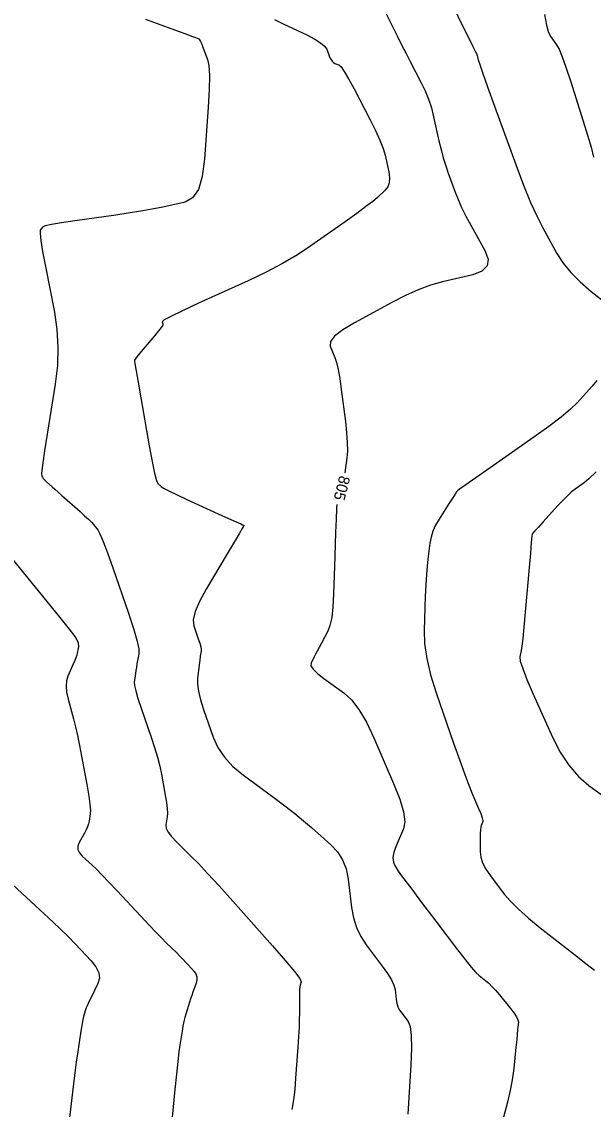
# Model space of a CAD drawing. Extents: x 2082232 to 2083549, y 592624 to 593832.
# Drawn here: x 2083123.1 to 2083159.4, y 593130.4 to 593199.5 of the extents above; entities that cross this region are included whole.
import ezdxf

# ---------------------------------------------------------------- set-up
doc = ezdxf.new("R2010")
doc.units = 0
doc.layers.add('DT_X_Contour_Major', color=7, linetype='Continuous')
doc.layers.add('DT_X_Contour_Minor', color=7, linetype='Continuous')

msp = doc.modelspace()

# ---------------------------------------------------------------- linework, layer by layer
at = {"layer": 'DT_X_Contour_Major'}
for points in [[(2083145.874, 593200.829), (2083146.67, 593199.206), (2083146.964, 593198.61), (2083147.249, 593198.041), (2083147.526, 593197.498), (2083147.794, 593196.981), (2083148.497, 593195.637), (2083148.744, 593195.125), (2083148.957, 593194.594), (2083149.136, 593194.046), (2083149.28, 593193.481), (2083149.621, 593191.949), (2083149.754, 593191.389), (2083149.895, 593190.861), (2083150.046, 593190.363), (2083150.206, 593189.895), (2083150.645, 593188.689), (2083150.831, 593188.219), (2083151.06, 593187.711), (2083151.331, 593187.166), (2083151.644, 593186.585), (2083152.537, 593184.985), (2083152.74, 593184.439), (2083152.678, 593183.999), (2083152.352, 593183.667), (2083151.761, 593183.441), (2083149.834, 593182.983), (2083149.091, 593182.772), (2083148.308, 593182.484), (2083147.484, 593182.119), (2083146.621, 593181.676), (2083144.264, 593180.393), (2083143.504, 593179.939), (2083142.993, 593179.539), (2083142.729, 593179.193), (2083142.713, 593178.901), (2083143.001, 593178.196), (2083143.108, 593177.869), (2083143.213, 593177.419), (2083143.315, 593176.844), (2083143.414, 593176.146), (2083143.676, 593174.119), (2083143.755, 593173.404), (2083143.797, 593172.78), (2083143.8, 593172.247), (2083143.766, 593171.804), (2083143.64, 593170.868)], [(2083143.124, 593168.848), (2083143.11, 593168.613), (2083143.086, 593167.882), (2083143.074, 593167.531), (2083143.057, 593167.025), (2083143.035, 593166.363), (2083143.008, 593165.546), (2083142.928, 593163.162), (2083142.882, 593162.343), (2083142.806, 593161.678), (2083142.698, 593161.164), (2083142.56, 593160.803), (2083142.15, 593160.043), (2083142.006, 593159.775), (2083141.882, 593159.541), (2083141.778, 593159.341), (2083141.694, 593159.175), (2083141.495, 593158.778), (2083141.49, 593158.604), (2083141.623, 593158.383), (2083141.895, 593158.113), (2083142.306, 593157.794), (2083143.585, 593156.88), (2083144.064, 593156.445), (2083144.54, 593155.823), (2083145.013, 593155.015), (2083145.483, 593154.022), (2083146.733, 593151.124), (2083147.125, 593150.129), (2083147.362, 593149.319), (2083147.444, 593148.693), (2083147.371, 593148.252), (2083146.972, 593147.32), (2083146.842, 593147.001), (2083146.753, 593146.744), (2083146.704, 593146.547), (2083146.697, 593146.412), (2083146.73, 593146.132), (2083146.772, 593145.999), (2083146.871, 593145.812), (2083147.028, 593145.57), (2083147.244, 593145.273), (2083147.895, 593144.408), (2083148.173, 593144.039), (2083148.52, 593143.58), (2083148.935, 593143.03), (2083149.419, 593142.39), (2083150.8, 593140.564), (2083151.274, 593139.949), (2083151.66, 593139.472), (2083151.957, 593139.135), (2083152.165, 593138.937), (2083152.604, 593138.593), (2083152.781, 593138.44), (2083152.983, 593138.24), (2083153.208, 593137.992), (2083153.458, 593137.696), (2083154.158, 593136.843), (2083154.386, 593136.548), (2083154.546, 593136.304), (2083154.638, 593136.109), (2083154.661, 593135.966), (2083154.632, 593135.649), (2083154.617, 593135.481), (2083154.591, 593135.214), (2083154.555, 593134.85), (2083154.51, 593134.387), (2083154.375, 593133.021), (2083154.296, 593132.443), (2083154.162, 593131.736), (2083153.971, 593130.898), (2083153.724, 593129.929)]]:
    msp.add_lwpolyline(points, dxfattribs=at)
at = {"layer": 'DT_X_Contour_Minor'}
for points in [[(2083150.541, 593200.443), (2083151.1, 593199.304), (2083151.508, 593198.472), (2083151.767, 593197.947), (2083151.875, 593197.73), (2083151.964, 593197.56), (2083151.995, 593197.495), (2083152.022, 593197.428), (2083152.045, 593197.359), (2083152.063, 593197.287), (2083152.106, 593197.094), (2083152.184, 593196.856), (2083152.385, 593196.287), (2083152.708, 593195.387), (2083153.155, 593194.157), (2083154.51, 593190.435), (2083154.997, 593189.138), (2083155.443, 593188.037), (2083155.846, 593187.132), (2083156.208, 593186.423), (2083157.116, 593184.796), (2083157.507, 593184.188), (2083158.001, 593183.584), (2083158.597, 593182.983), (2083159.296, 593182.387), (2083161.294, 593180.801)], [(2083130.989, 593199.665), (2083131.562, 593199.463), (2083133.054, 593198.918), (2083133.548, 593198.737), (2083133.913, 593198.602), (2083134.147, 593198.514), (2083134.252, 593198.472), (2083134.358, 593198.421), (2083134.406, 593198.371), (2083134.47, 593198.258), (2083134.55, 593198.081), (2083134.645, 593197.842), (2083134.923, 593197.12), (2083135.003, 593196.728), (2083135.036, 593196.093), (2083135.021, 593195.216), (2083134.959, 593194.095), (2083134.73, 593190.783), (2083134.589, 593189.681), (2083134.337, 593188.86), (2083133.974, 593188.319), (2083133.5, 593188.059), (2083132.09, 593187.74), (2083131.505, 593187.619), (2083130.81, 593187.493), (2083130.005, 593187.365), (2083129.088, 593187.233), (2083126.496, 593186.875), (2083125.639, 593186.749), (2083125.012, 593186.638), (2083124.613, 593186.544), (2083124.445, 593186.465), (2083124.301, 593186.275), (2083124.281, 593186.077), (2083124.328, 593185.625), (2083124.442, 593184.919), (2083124.623, 593183.959), (2083125.194, 593181.061), (2083125.358, 593179.961), (2083125.421, 593178.834), (2083125.383, 593177.68), (2083125.243, 593176.5), (2083124.737, 593173.316), (2083124.572, 593172.264), (2083124.457, 593171.496), (2083124.392, 593171.01), (2083124.378, 593170.809), (2083124.406, 593170.649), (2083124.432, 593170.581), (2083124.49, 593170.498), (2083124.579, 593170.399), (2083124.7, 593170.286), (2083125.063, 593169.962), (2083125.222, 593169.821), (2083125.427, 593169.639), (2083125.677, 593169.416), (2083126.824, 593168.399), (2083127.117, 593168.136), (2083127.355, 593167.91), (2083127.541, 593167.724), (2083127.672, 593167.575), (2083127.952, 593167.231), (2083128.09, 593166.984), (2083128.296, 593166.5), (2083128.568, 593165.779), (2083128.907, 593164.822), (2083129.901, 593161.954), (2083130.221, 593160.984), (2083130.438, 593160.225), (2083130.55, 593159.677), (2083130.558, 593159.34), (2083130.439, 593158.723), (2083130.399, 593158.502), (2083130.364, 593158.302), (2083130.336, 593158.123), (2083130.315, 593157.965), (2083130.268, 593157.572), (2083130.282, 593157.358), (2083130.36, 593157.009), (2083130.501, 593156.525), (2083130.707, 593155.908), (2083131.339, 593154.081), (2083131.557, 593153.42), (2083131.74, 593152.805), (2083131.885, 593152.237), (2083131.995, 593151.716), (2083132.237, 593150.388), (2083132.313, 593149.929), (2083132.359, 593149.546), (2083132.375, 593149.241), (2083132.36, 593149.012), (2083132.282, 593148.505), (2083132.301, 593148.294), (2083132.418, 593148.043), (2083132.633, 593147.752), (2083132.946, 593147.42), (2083133.911, 593146.481), (2083134.346, 593146.04), (2083134.926, 593145.421), (2083135.652, 593144.625), (2083136.523, 593143.65), (2083139.04, 593140.815), (2083139.863, 593139.875), (2083140.443, 593139.181), (2083140.78, 593138.734), (2083140.875, 593138.533), (2083140.804, 593138.324), (2083140.78, 593138.212), (2083140.764, 593138.033), (2083140.755, 593137.786), (2083140.753, 593137.472), (2083140.756, 593136.544), (2083140.75, 593136.147), (2083140.731, 593135.653), (2083140.699, 593135.062), (2083140.654, 593134.374), (2083140.516, 593132.409), (2083140.455, 593131.698), (2083140.378, 593131.039), (2083140.284, 593130.431)], [(2083139.167, 593199.656), (2083139.722, 593199.385), (2083141.224, 593198.67), (2083141.726, 593198.413), (2083142.104, 593198.177), (2083142.359, 593197.964), (2083142.49, 593197.772), (2083142.675, 593197.289), (2083142.748, 593197.127), (2083142.828, 593197.001), (2083142.915, 593196.913), (2083143.009, 593196.862), (2083143.268, 593196.774), (2083143.401, 593196.654), (2083143.606, 593196.359), (2083143.882, 593195.889), (2083144.23, 593195.244), (2083145.252, 593193.291), (2083145.599, 593192.601), (2083145.871, 593191.994), (2083146.07, 593191.47), (2083146.196, 593191.031), (2083146.432, 593189.97), (2083146.485, 593189.599), (2083146.466, 593189.283), (2083146.375, 593189.02), (2083146.213, 593188.811), (2083145.686, 593188.327), (2083145.411, 593188.096), (2083144.982, 593187.767), (2083144.399, 593187.339), (2083143.662, 593186.813), (2083141.49, 593185.278), (2083140.63, 593184.707), (2083139.679, 593184.147), (2083138.636, 593183.596), (2083137.502, 593183.056), (2083134.355, 593181.628), (2083133.325, 593181.153), (2083132.596, 593180.8), (2083132.166, 593180.568), (2083132.037, 593180.458), (2083132.091, 593180.326), (2083132.075, 593180.243), (2083131.983, 593180.091), (2083131.817, 593179.87), (2083131.577, 593179.582), (2083130.836, 593178.721), (2083130.593, 593178.435), (2083130.42, 593178.223), (2083130.316, 593178.085), (2083130.281, 593178.021), (2083130.28, 593177.948), (2083130.305, 593177.782), (2083130.38, 593177.338), (2083130.505, 593176.617), (2083130.679, 593175.618), (2083131.212, 593172.585), (2083131.396, 593171.582), (2083131.549, 593170.845), (2083131.672, 593170.377), (2083131.763, 593170.175), (2083131.966, 593169.994), (2083132.126, 593169.892), (2083132.454, 593169.722), (2083132.949, 593169.483), (2083133.612, 593169.176), (2083135.604, 593168.265), (2083136.26, 593167.966), (2083136.734, 593167.75), (2083137.026, 593167.617), (2083137.136, 593167.567), (2083137.187, 593167.547), (2083137.204, 593167.54), (2083137.216, 593167.534), (2083137.223, 593167.53), (2083137.225, 593167.527), (2083137.225, 593167.521), (2083137.225, 593167.519), (2083137.225, 593167.513), (2083137.224, 593167.509), (2083137.224, 593167.499), (2083137.223, 593167.494), (2083137.221, 593167.487), (2083137.216, 593167.478), (2083137.211, 593167.467), (2083137.193, 593167.435), (2083137.124, 593167.318), (2083136.932, 593166.994), (2083136.614, 593166.461), (2083136.173, 593165.72), (2083134.831, 593163.467), (2083134.404, 593162.688), (2083134.13, 593162.043), (2083134.009, 593161.53), (2083134.041, 593161.151), (2083134.33, 593160.316), (2083134.424, 593160.035), (2083134.487, 593159.819), (2083134.522, 593159.668), (2083134.526, 593159.581), (2083134.498, 593159.436), (2083134.484, 593159.348), (2083134.463, 593159.192), (2083134.435, 593158.967), (2083134.399, 593158.675), (2083134.294, 593157.806), (2083134.288, 593157.438), (2083134.35, 593156.986), (2083134.478, 593156.45), (2083134.674, 593155.83), (2083135.285, 593154.065), (2083135.576, 593153.418), (2083135.992, 593152.803), (2083136.533, 593152.219), (2083137.198, 593151.666), (2083139.138, 593150.234), (2083139.833, 593149.712), (2083140.462, 593149.222), (2083141.025, 593148.764), (2083141.523, 593148.337), (2083142.762, 593147.241), (2083143.179, 593146.796), (2083143.5, 593146.285), (2083143.725, 593145.707), (2083143.854, 593145.063), (2083144.07, 593143.256), (2083144.189, 593142.599), (2083144.382, 593141.986), (2083144.652, 593141.414), (2083144.996, 593140.885), (2083146.015, 593139.532), (2083146.353, 593139.058), (2083146.601, 593138.652), (2083146.761, 593138.313), (2083146.831, 593138.041), (2083146.901, 593137.407), (2083146.942, 593137.175), (2083147.015, 593136.952), (2083147.12, 593136.74), (2083147.255, 593136.538), (2083147.659, 593136.014), (2083147.783, 593135.694), (2083147.852, 593135.129), (2083147.866, 593134.318), (2083147.825, 593133.262), (2083147.642, 593130.118)], [(2083156.315, 593199.971), (2083156.446, 593199.304), (2083156.58, 593198.83), (2083156.716, 593198.547), (2083157.085, 593198.049), (2083157.244, 593197.765), (2083157.445, 593197.288), (2083157.687, 593196.618), (2083157.972, 593195.754), (2083158.786, 593193.192), (2083159.062, 593192.298), (2083159.279, 593191.538), (2083159.439, 593190.91)], [(2083159.655, 593176.732), (2083159.347, 593176.363), (2083158.416, 593175.337), (2083157.981, 593174.91), (2083157.374, 593174.398), (2083156.595, 593173.8), (2083155.644, 593173.118), (2083152.878, 593171.183), (2083151.97, 593170.548), (2083151.319, 593170.092), (2083150.926, 593169.815), (2083150.791, 593169.718), (2083150.773, 593169.699), (2083150.737, 593169.645), (2083150.642, 593169.498), (2083150.487, 593169.257), (2083150.274, 593168.924), (2083149.627, 593167.91), (2083149.408, 593167.53), (2083149.238, 593167.15), (2083149.115, 593166.769), (2083149.041, 593166.388), (2083148.907, 593165.372), (2083148.86, 593164.938), (2083148.818, 593164.4), (2083148.782, 593163.756), (2083148.751, 593163.008), (2083148.677, 593160.874), (2083148.704, 593160.024), (2083148.842, 593159.074), (2083149.09, 593158.026), (2083149.449, 593156.878), (2083150.553, 593153.686), (2083150.935, 593152.591), (2083151.254, 593151.703), (2083151.51, 593151.021), (2083151.703, 593150.544), (2083152.132, 593149.549), (2083152.269, 593149.213), (2083152.358, 593148.951), (2083152.398, 593148.765), (2083152.391, 593148.653), (2083152.305, 593148.454), (2083152.277, 593148.349), (2083152.257, 593148.18), (2083152.243, 593147.949), (2083152.238, 593147.656), (2083152.233, 593146.79), (2083152.272, 593146.451), (2083152.394, 593146.085), (2083152.599, 593145.691), (2083152.887, 593145.27), (2083153.764, 593144.11), (2083154.154, 593143.65), (2083154.665, 593143.139), (2083155.298, 593142.577), (2083156.052, 593141.964), (2083158.226, 593140.263), (2083158.952, 593139.695), (2083159.5, 593139.267)], [(2083159.605, 593170.931), (2083159.142, 593170.474), (2083158.845, 593170.222), (2083158.274, 593169.823), (2083158.043, 593169.644), (2083157.78, 593169.408), (2083157.484, 593169.114), (2083157.155, 593168.762), (2083156.234, 593167.746), (2083155.932, 593167.413), (2083155.716, 593167.174), (2083155.585, 593167.029), (2083155.54, 593166.978), (2083155.534, 593166.969), (2083155.521, 593166.833), (2083155.485, 593166.433), (2083155.427, 593165.768), (2083155.345, 593164.838), (2083155.099, 593162.005), (2083155.014, 593161.056), (2083154.943, 593160.336), (2083154.887, 593159.842), (2083154.846, 593159.576), (2083154.757, 593159.17), (2083154.784, 593158.909), (2083154.936, 593158.429), (2083155.21, 593157.73), (2083155.607, 593156.813), (2083156.832, 593154.076), (2083157.32, 593153.114), (2083157.869, 593152.283), (2083158.476, 593151.581), (2083159.143, 593151.008), (2083161, 593149.656)], [(2083122.215, 593165.76), (2083124.71, 593162.692), (2083125.531, 593161.677), (2083126.125, 593160.931), (2083126.491, 593160.455), (2083126.63, 593160.249), (2083126.696, 593160.058), (2083126.715, 593159.982), (2083126.723, 593159.896), (2083126.719, 593159.801), (2083126.704, 593159.697), (2083126.648, 593159.406), (2083126.615, 593159.277), (2083126.557, 593159.109), (2083126.475, 593158.902), (2083126.368, 593158.656), (2083126.05, 593157.947), (2083125.961, 593157.656), (2083125.934, 593157.314), (2083125.969, 593156.922), (2083126.066, 593156.48), (2083126.405, 593155.233), (2083126.532, 593154.734), (2083126.661, 593154.174), (2083126.79, 593153.552), (2083126.92, 593152.869), (2083127.269, 593150.964), (2083127.38, 593150.318), (2083127.451, 593149.808), (2083127.484, 593149.434), (2083127.477, 593149.197), (2083127.407, 593148.745), (2083127.368, 593148.569), (2083127.304, 593148.38), (2083127.214, 593148.179), (2083127.099, 593147.964), (2083126.758, 593147.375), (2083126.675, 593147.155), (2083126.683, 593146.937), (2083126.78, 593146.722), (2083126.967, 593146.508), (2083127.586, 593145.942), (2083127.86, 593145.681), (2083128.216, 593145.321), (2083128.656, 593144.864), (2083129.179, 593144.308), (2083130.683, 593142.694), (2083131.207, 593142.135), (2083131.65, 593141.669), (2083132.013, 593141.295), (2083132.296, 593141.013), (2083132.942, 593140.385), (2083133.171, 593140.159), (2083133.373, 593139.954), (2083133.55, 593139.769), (2083133.7, 593139.605), (2083134.065, 593139.194), (2083134.175, 593139.032), (2083134.233, 593138.854), (2083134.238, 593138.66), (2083134.19, 593138.451), (2083133.992, 593137.871), (2083133.919, 593137.655), (2083133.849, 593137.443), (2083133.78, 593137.234), (2083133.714, 593137.029), (2083133.542, 593136.486), (2083133.479, 593136.266), (2083133.418, 593136.012), (2083133.36, 593135.726), (2083133.304, 593135.405), (2083133.159, 593134.506), (2083133.099, 593134.077), (2083133.027, 593133.466), (2083132.942, 593132.671), (2083132.846, 593131.692), (2083132.573, 593128.84)], [(2083121.642, 593145.524), (2083124.003, 593143.366), (2083124.825, 593142.607), (2083125.519, 593141.95), (2083126.085, 593141.396), (2083126.524, 593140.943), (2083127.524, 593139.87), (2083127.832, 593139.479), (2083128.008, 593139.109), (2083128.052, 593138.76), (2083127.963, 593138.432), (2083127.548, 593137.587), (2083127.408, 593137.297), (2083127.298, 593137.06), (2083127.22, 593136.877), (2083127.172, 593136.747), (2083127.084, 593136.473), (2083127.048, 593136.337), (2083127.006, 593136.135), (2083126.956, 593135.867), (2083126.901, 593135.534), (2083126.743, 593134.556), (2083126.675, 593134.092), (2083126.587, 593133.432), (2083126.481, 593132.578), (2083126.355, 593131.529), (2083125.995, 593128.471)]]:
    msp.add_lwpolyline(points, dxfattribs=at)

# ---------------------------------------------------------------- texts
at = {"layer": 'DT_X_Contour_Major'}
msp.add_text('805', height=0.7, rotation=255.68017, dxfattribs=at).set_placement((2083143.312, 593170.728))

doc.saveas('drawing.dxf')
